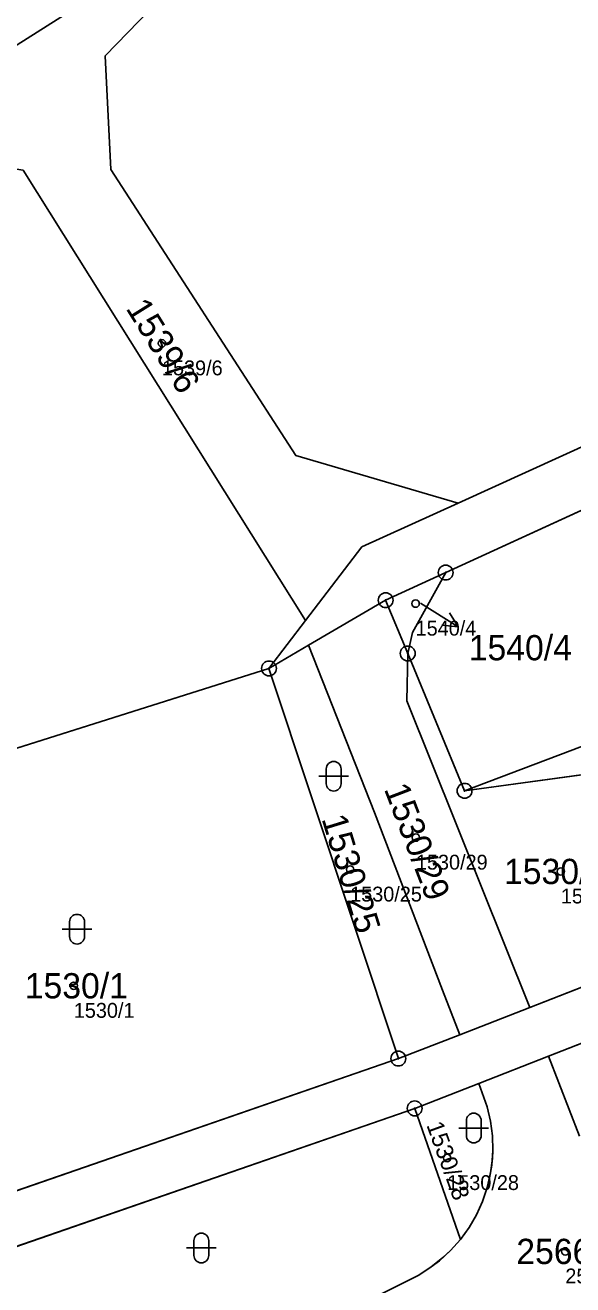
# Model space of a CAD drawing. Extents: x -751550 to -746116, y -1055108 to -1050700.
# Drawn here: x -749621.9 to -749585, y -1054721.7 to -1054636.8 of the extents above; entities that cross this region are included whole.
import ezdxf

# ---------------------------------------------------------------- set-up
doc = ezdxf.new("R2010")
doc.units = 0
for name, color, linetype in [('Definiční body', 7, 'Continuous'), ('Hranice parcel', 7, 'Continuous'), ('Parcelní čísla', 7, 'Continuous'), ('Polygon parcely', 7, 'Continuous'), ('Pop  PČ popisy', 7, 'Continuous'), ('Značky bodu BP', 7, 'Continuous'), ('Značky kultur', 7, 'Continuous')]:
    doc.layers.add(name, color=color, linetype=linetype)

msp = doc.modelspace()

# ---------------------------------------------------------------- linework, layer by layer
at = {"layer": 'Definiční body'}
for centre in [(-749612.67, -1054658.24), (-749595.58, -1054675.77), (-749595.56, -1054691.53), (-749599.99, -1054693.68), (-749585.79, -1054693.81), (-749618.61, -1054701.51), (-749593.45, -1054713.11), (-749585.49, -1054719.4)]:
    msp.add_circle(centre, 0.25, dxfattribs=at)
at = {"layer": 'Hranice parcel'}
for p, q in [((-749603, -1054676.92), (-749622.03, -1054646.59)), ((-749593.55, -1054673.68), (-749536.22, -1054647.4)), ((-749603.66, -1054665.8), (-749592.72, -1054669)), ((-749597.6, -1054675.54), (-749593.55, -1054673.68)), ((-749602.79, -1054678.58), (-749597.6, -1054675.54)), ((-749597.6, -1054675.54), (-749596.11, -1054679.13)), ((-749603, -1054676.92), (-749605.46, -1054680.14)), ((-749605.46, -1054680.14), (-749602.79, -1054678.58)), ((-749596.11, -1054679.13), (-749592.28, -1054688.38)), ((-749640.73, -1054691.27), (-749605.46, -1054680.14)), ((-749596.74, -1054706.41), (-749605.46, -1054680.14)), ((-749592.28, -1054688.38), (-749573.77, -1054685.84)), ((-749582.71, -1054700.96), (-749587.88, -1054702.97)), ((-749587.88, -1054702.97), (-749592.61, -1054704.81)), ((-749586.62, -1054706.25), (-749580.36, -1054703.81)), ((-749596.74, -1054706.41), (-749592.61, -1054704.81)), ((-749632.74, -1054718.86), (-749596.74, -1054706.41)), ((-749586.62, -1054706.25), (-749591.33, -1054708.09)), ((-749584.53, -1054711.65), (-749586.62, -1054706.25)), ((-749595.64, -1054709.77), (-749591.33, -1054708.09)), ((-749591.33, -1054708.09), (-749591.09, -1054708.72)), ((-749631.62, -1054722.23), (-749595.64, -1054709.77)), ((-749592.56, -1054718.6), (-749595.64, -1054709.77))]:
    msp.add_line(p, q, dxfattribs=at)
for points in [[(-749611.14, -1054630.97), (-749644.32, -1054651.99), (-749645.47, -1054655.72)], [(-749611.14, -1054630.97), (-749609.41, -1054633.52), (-749613.47, -1054635.76), (-749616.5, -1054638.88), (-749616.11, -1054646.53), (-749603.66, -1054665.8)], [(-749592.72, -1054669), (-749537.29, -1054643.77), (-749536.22, -1054647.4)], [(-749592.28, -1054688.38), (-749560.67, -1054676.41), (-749521.3, -1054668.98), (-749518.85, -1054668.32)], [(-749592.72, -1054669), (-749599.2, -1054671.95), (-749603, -1054676.92)], [(-749593.55, -1054673.68), (-749595.78, -1054677.71), (-749596.11, -1054679.13)], [(-749592.61, -1054704.81), (-749593.77, -1054701.81), (-749598.36, -1054689.83), (-749602.79, -1054678.58)], [(-749587.88, -1054702.97), (-749596.16, -1054682.32), (-749596.11, -1054679.13)], [(-749591.09, -1054708.72), (-749590.766, -1054709.66), (-749590.538, -1054710.628), (-749590.409, -1054711.613), (-749590.379, -1054712.607), (-749590.404, -1054713.133), (-749590.527, -1054714.119), (-749590.749, -1054715.088), (-749591.066, -1054716.03), (-749591.477, -1054716.936), (-749591.977, -1054717.795), (-749592.56, -1054718.6)], [(-749592.56, -1054718.6), (-749593.232, -1054719.348), (-749593.736, -1054719.822), (-749594.524, -1054720.446), (-749595.37, -1054720.99)], [(-749595.37, -1054720.99), (-749613.82, -1054730.23), (-749618.48, -1054732.42), (-749623.51, -1054734.19), (-749628.19, -1054735.76)]]:
    msp.add_lwpolyline(points, dxfattribs=at)
at = {"layer": 'Polygon parcely'}
for points in [[(-749645.76, -1054653.03), (-749645.47, -1054655.72), (-749644.32, -1054651.99), (-749611.14, -1054630.97), (-749568.39, -1054603.92), (-749570.41, -1054601.25), (-749614.74, -1054629.4), (-749650.43, -1054643.2)], [(-749611.14, -1054630.97), (-749609.41, -1054633.52), (-749613.47, -1054635.76), (-749616.5, -1054638.88), (-749616.11, -1054646.53), (-749603.66, -1054665.8), (-749592.72, -1054669), (-749537.29, -1054643.77), (-749536.22, -1054647.4), (-749529.82, -1054644.47), (-749568.39, -1054603.92)], [(-749644.32, -1054651.99), (-749645.47, -1054655.72), (-749644.27, -1054660.14), (-749642.62, -1054656.51), (-749632.63, -1054648.51), (-749627.57, -1054645.74), (-749622.03, -1054646.59), (-749603, -1054676.92), (-749599.2, -1054671.95), (-749592.72, -1054669), (-749603.66, -1054665.8), (-749616.11, -1054646.53), (-749616.5, -1054638.88), (-749613.47, -1054635.76), (-749609.41, -1054633.52), (-749611.14, -1054630.97)], [(-749602.79, -1054678.58), (-749597.6, -1054675.54), (-749593.55, -1054673.68), (-749536.22, -1054647.4), (-749537.29, -1054643.77), (-749592.72, -1054669), (-749599.2, -1054671.95), (-749603, -1054676.92), (-749605.46, -1054680.14)], [(-749596.11, -1054679.13), (-749592.28, -1054688.38), (-749560.67, -1054676.41), (-749521.3, -1054668.98), (-749518.85, -1054668.32), (-749530.5, -1054650.06), (-749527.28, -1054647.67), (-749529.82, -1054644.47), (-749536.22, -1054647.4), (-749593.55, -1054673.68), (-749595.78, -1054677.71)], [(-749622.03, -1054646.59), (-749627.57, -1054645.74), (-749632.63, -1054648.51), (-749642.62, -1054656.51), (-749644.27, -1054660.14), (-749645.47, -1054655.72), (-749651.49, -1054658.01), (-749641.71, -1054683.91), (-749641.05, -1054688.88), (-749640.73, -1054691.27), (-749605.46, -1054680.14), (-749603, -1054676.92)], [(-749592.28, -1054688.38), (-749573.77, -1054685.84), (-749573.54, -1054685.38), (-749569.79, -1054680.43), (-749563.24, -1054677.88), (-749555.84, -1054677.27), (-749550.24, -1054677.73), (-749545.36, -1054676.72), (-749540.59, -1054675.2), (-749536.65, -1054674.09), (-749535.58, -1054677.78), (-749531.8, -1054676.81), (-749531.4, -1054678.37), (-749520.32, -1054676.2), (-749517.26, -1054675.46), (-749517.34, -1054675.12), (-749518.85, -1054668.32), (-749521.3, -1054668.98), (-749560.67, -1054676.41)], [(-749597.6, -1054675.54), (-749596.11, -1054679.13), (-749595.78, -1054677.71), (-749593.55, -1054673.68)], [(-749596.11, -1054679.13), (-749597.6, -1054675.54), (-749602.79, -1054678.58), (-749598.36, -1054689.83), (-749593.77, -1054701.81), (-749592.61, -1054704.81), (-749587.88, -1054702.97), (-749596.16, -1054682.32)], [(-749592.61, -1054704.81), (-749593.77, -1054701.81), (-749598.36, -1054689.83), (-749602.79, -1054678.58), (-749605.46, -1054680.14), (-749596.74, -1054706.41)], [(-749605.46, -1054680.14), (-749640.73, -1054691.27), (-749632.74, -1054718.86), (-749596.74, -1054706.41)], [(-749573.06, -1054697.22), (-749582.71, -1054700.96), (-749587.88, -1054702.97), (-749592.61, -1054704.81), (-749596.74, -1054706.41), (-749632.74, -1054718.86), (-749631.62, -1054722.23), (-749595.64, -1054709.77), (-749591.33, -1054708.09), (-749586.62, -1054706.25), (-749580.36, -1054703.81), (-749571.32, -1054700.28), (-749568.34, -1054699.12), (-749557.03, -1054694.71), (-749529.8, -1054691.48), (-749518.88, -1054686.57), (-749557.75, -1054691.28), (-749567.67, -1054695.13)], [(-749591.09, -1054708.72), (-749591.33, -1054708.09), (-749595.64, -1054709.77), (-749592.56, -1054718.6), (-749591.977, -1054717.795), (-749591.477, -1054716.936), (-749591.066, -1054716.03), (-749590.749, -1054715.088), (-749590.619, -1054714.578), (-749590.45, -1054713.599), (-749590.379, -1054712.607), (-749590.409, -1054711.613), (-749590.538, -1054710.628), (-749590.766, -1054709.66)], [(-749592.56, -1054718.6), (-749595.64, -1054709.77), (-749631.62, -1054722.23), (-749628.19, -1054735.76), (-749623.51, -1054734.19), (-749618.48, -1054732.42), (-749613.82, -1054730.23), (-749595.37, -1054720.99), (-749594.524, -1054720.446), (-749593.976, -1054720.025), (-749593.232, -1054719.348)]]:
    msp.add_lwpolyline(points, close=True, dxfattribs=at)
for points in [[(-749573.77, -1054685.84), (-749592.28, -1054688.38), (-749596.11, -1054679.13), (-749596.16, -1054682.32), (-749587.88, -1054702.97), (-749582.71, -1054700.96)], [(-749580.36, -1054703.81), (-749586.62, -1054706.25), (-749584.53, -1054711.65)], [(-749584.53, -1054711.65), (-749586.62, -1054706.25), (-749591.33, -1054708.09), (-749591.09, -1054708.72), (-749590.766, -1054709.66), (-749590.538, -1054710.628), (-749590.409, -1054711.613), (-749590.379, -1054712.607), (-749590.404, -1054713.133), (-749590.527, -1054714.119), (-749590.749, -1054715.088), (-749591.066, -1054716.03), (-749591.477, -1054716.936), (-749591.977, -1054717.795), (-749592.56, -1054718.6), (-749593.232, -1054719.348), (-749593.736, -1054719.822), (-749594.524, -1054720.446), (-749595.37, -1054720.99), (-749613.82, -1054730.23)]]:
    msp.add_lwpolyline(points, dxfattribs=at)
at = {"layer": 'Pop  PČ popisy'}
for p, q in [((-749595.25, -1054675.75), (-749592.705, -1054677.34)), ((-749592.705, -1054677.34), (-749593.289, -1054676.385)), ((-749592.705, -1054677.34), (-749593.82, -1054677.234))]:
    msp.add_line(p, q, dxfattribs=at)
at = {"layer": 'Značky bodu BP'}
for centre, radius in [((-749593.55, -1054673.68), 0.5), ((-749593.55, -1054673.68), 0.0303), ((-749597.6, -1054675.54), 0.5), ((-749597.6, -1054675.54), 0.0303), ((-749596.11, -1054679.13), 0.5), ((-749596.11, -1054679.13), 0.0303), ((-749605.46, -1054680.14), 0.5), ((-749605.46, -1054680.14), 0.0303), ((-749592.28, -1054688.38), 0.5), ((-749592.28, -1054688.38), 0.0303), ((-749596.74, -1054706.41), 0.5), ((-749596.74, -1054706.41), 0.0303), ((-749595.64, -1054709.77), 0.5), ((-749595.64, -1054709.77), 0.0303)]:
    msp.add_circle(centre, radius, dxfattribs=at)
at = {"layer": 'Značky kultur'}
for p, q in [((-749601.601, -1054686.901), (-749601.601, -1054687.902)), ((-749600.599, -1054687.902), (-749600.599, -1054686.901)), ((-749602.101, -1054687.401), (-749600.099, -1054687.401)), ((-749618.891, -1054697.201), (-749618.891, -1054698.202)), ((-749617.889, -1054698.202), (-749617.889, -1054697.201)), ((-749619.391, -1054697.701), (-749617.389, -1054697.701)), ((-749592.161, -1054710.591), (-749592.161, -1054711.592)), ((-749591.159, -1054711.592), (-749591.159, -1054710.591)), ((-749592.661, -1054711.091), (-749590.659, -1054711.091)), ((-749611.021, -1054719.171), (-749609.019, -1054719.171)), ((-749610.521, -1054718.671), (-749610.521, -1054719.672)), ((-749609.519, -1054719.672), (-749609.519, -1054718.671))]:
    msp.add_line(p, q, dxfattribs=at)
for centre, start, end in [((-749601.1, -1054686.901), 0, 180), ((-749601.1, -1054687.901), 180, 359.98789), ((-749618.39, -1054697.201), 0, 180), ((-749618.39, -1054698.201), 180, 359.98789), ((-749591.66, -1054710.591), 0, 180), ((-749591.66, -1054711.591), 180, 359.98789), ((-749610.02, -1054718.671), 0, 180), ((-749610.02, -1054719.671), 180, 359.98789)]:
    msp.add_arc(centre, 0.5, start, end, dxfattribs=at)

# ---------------------------------------------------------------- texts
at = {"layer": 'Definiční body'}
for s, p in [('1539/6', (-749612.67, -1054660.396)), ('1540/4', (-749595.58, -1054677.926)), ('1530/29', (-749595.56, -1054693.686)), ('1530/25', (-749599.99, -1054695.836)), ('1530/30', (-749585.79, -1054695.966)), ('1530/1', (-749618.61, -1054703.666)), ('1530/28', (-749593.45, -1054715.266)), ('2566/5', (-749585.49, -1054721.556))]:
    msp.add_text(s, height=1, dxfattribs=at).set_placement(p)
at = {"layer": 'Parcelní čísla'}
for s, height, rotation, p in [('1539/6', 1.7, 302, (-749615.142, -1054655.887)), ('1530/29', 1.7, 291, (-749597.728, -1054688.251)), ('1530/25', 1.7, 287, (-749601.925, -1054690.258)), ('1530/28', 1.139, 290, (-749594.864, -1054710.888))]:
    msp.add_text(s, height=height, rotation=rotation, dxfattribs=at).set_placement(p)
for s, p in [('1540/4', (-749592, -1054679.59)), ('1530/30', (-749589.628, -1054694.66)), ('1530/1', (-749621.915, -1054702.36)), ('2566/5', (-749588.795, -1054720.25))]:
    msp.add_text(s, height=1.7, dxfattribs=at).set_placement(p)

doc.saveas('drawing.dxf')
